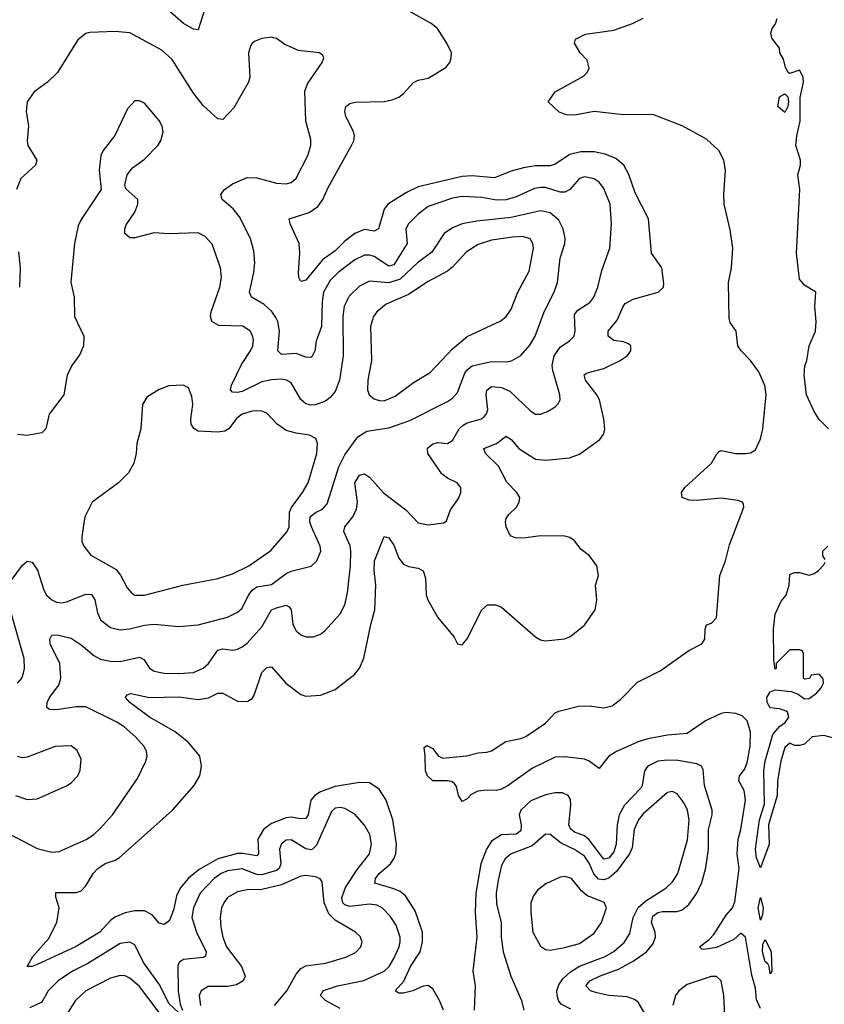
# Model space of a CAD drawing. Header units: inches. Extents: x 1954678 to 2060271, y 904822 to 1016299.
# Tile 314 of 403: x 2010139 to 2013431, y 1004215 to 1008246. Entities that reach past the tile are written whole.
import ezdxf

# ---------------------------------------------------------------- set-up
doc = ezdxf.new("R2010")
doc.units = ezdxf.units.IN
doc.header["$MEASUREMENT"] = 0
doc.layers.add('C0010', color=7, linetype='Continuous')

msp = doc.modelspace()

# ---------------------------------------------------------------- linework, layer by layer
at = {"layer": 'C0010', "color": 5}
for points, elevation in [([(2011873.9, 1004190), (2011857.5, 1004230), (2011830, 1004277.8), (2011810, 1004292.1), (2011790, 1004289.4), (2011747.6, 1004270), (2011710, 1004260.5), (2011690, 1004260.8), (2011675.8, 1004270), (2011710.8, 1004309.2), (2011738.6, 1004370), (2011777.9, 1004430), (2011786.9, 1004470), (2011787.9, 1004510), (2011757.3, 1004597.3), (2011718.1, 1004658.1), (2011695.9, 1004675.9), (2011670, 1004687.8), (2011592.1, 1004710), (2011594.5, 1004730), (2011609.4, 1004750), (2011655.9, 1004790), (2011670.4, 1004810), (2011678.1, 1004830), (2011681.1, 1004870), (2011666.3, 1004970), (2011638.4, 1005050), (2011610, 1005095), (2011570, 1005121.2), (2011530, 1005122.8), (2011430, 1005106.4), (2011370, 1005084.2), (2011346.8, 1005070), (2011331, 1005050), (2011319.3, 1004990), (2011310, 1004975.3), (2011290, 1004974), (2011250, 1004980.9), (2011230, 1004978.2), (2011170, 1004954.3), (2011137.2, 1004930), (2011113.6, 1004890), (2011116.6, 1004830), (2011110, 1004821.8), (2011052.5, 1004832.5), (2011030, 1004832), (2010950, 1004809.6), (2010873.7, 1004766.3), (2010829.5, 1004730.5), (2010796.1, 1004690), (2010781.1, 1004658.9), (2010770, 1004606), (2010754.9, 1004565.1), (2010750, 1004554.3), (2010730, 1004541.3), (2010710, 1004547.3), (2010681.3, 1004581.3), (2010650, 1004597.7), (2010610, 1004597.4), (2010570, 1004588.6), (2010528.3, 1004571.7), (2010510, 1004557.8), (2010467.3, 1004510), (2010370, 1004450.6), (2010210, 1004377.7), (2010189.8, 1004369.8), (2010169.5, 1004370), (2010193.3, 1004410), (2010257.6, 1004482.4), (2010291.5, 1004550), (2010300.5, 1004610), (2010287.2, 1004652.8), (2010287, 1004673), (2010370, 1004672.8), (2010390, 1004679.7), (2010410, 1004700.2), (2010439.2, 1004750), (2010458.5, 1004770), (2010489.1, 1004790.9), (2010530, 1004804.3), (2010545.8, 1004814.2), (2010764.4, 1005010), (2010853, 1005110), (2010876.3, 1005150), (2010883.1, 1005190), (2010876, 1005230), (2010830, 1005286), (2010775.6, 1005330), (2010669.8, 1005390), (2010589.8, 1005450), (2010571.8, 1005470), (2010578.9, 1005481.1), (2010593.3, 1005486.7), (2010670, 1005471.1), (2010790, 1005474), (2010870, 1005461.9), (2010911.2, 1005468.8), (2010950, 1005487.8), (2010970, 1005488.4), (2011030, 1005455.2), (2011070, 1005454.5), (2011090, 1005466), (2011099.1, 1005480.9), (2011130, 1005572.8), (2011150, 1005594), (2011170, 1005596.9), (2011228, 1005530), (2011290, 1005482.3), (2011310, 1005476.5), (2011370, 1005479.7), (2011430, 1005503.6), (2011510, 1005566), (2011529.1, 1005590.9), (2011547.7, 1005632.3), (2011575.4, 1005770), (2011592.5, 1005830), (2011596.9, 1005930), (2011589.9, 1005990), (2011591.4, 1006030), (2011630, 1006130.3), (2011650, 1006124), (2011670, 1006094.3), (2011690, 1006041.5), (2011710, 1006017.1), (2011730, 1006007.2), (2011770, 1006000.6), (2011789.4, 1005989.4), (2011799.4, 1005959.4), (2011802.5, 1005890), (2011810, 1005867.2), (2011850, 1005798.3), (2011917.1, 1005717.1), (2011930.7, 1005690.7), (2011950, 1005686), (2011970, 1005710.5), (2012029.7, 1005830), (2012054, 1005850), (2012086, 1005850), (2012110, 1005840.2), (2012250, 1005718.4), (2012270, 1005707), (2012290, 1005703.1), (2012368.5, 1005711.5), (2012390, 1005718.7), (2012450, 1005766.4), (2012494, 1005830), (2012500.5, 1005870), (2012495.1, 1005930), (2012507.6, 1005970), (2012500.5, 1006010), (2012471.3, 1006050), (2012436.2, 1006076.2), (2012410, 1006112.2), (2012390, 1006126.4), (2012370, 1006131.1), (2012270, 1006131.9), (2012210, 1006123.7), (2012170, 1006123.4), (2012150, 1006130.9), (2012141.8, 1006141.8), (2012129.2, 1006170), (2012126.6, 1006190), (2012130, 1006203), (2012140.5, 1006219.5), (2012172.3, 1006250), (2012183.2, 1006270), (2012185.7, 1006290), (2012173.7, 1006310), (2012132, 1006352), (2012097.7, 1006417.7), (2012045.7, 1006470), (2012038.4, 1006490), (2012090, 1006510.8), (2012130, 1006540.3), (2012150, 1006526.7), (2012181.6, 1006490), (2012250, 1006446.5), (2012290, 1006443), (2012388.6, 1006451.4), (2012430, 1006467.2), (2012513.5, 1006526.5), (2012529.8, 1006550), (2012533.6, 1006570), (2012529.9, 1006610), (2012511.3, 1006690), (2012500.9, 1006710), (2012453.8, 1006770), (2012448.5, 1006791.5), (2012460.5, 1006799.5), (2012530, 1006817.4), (2012596.3, 1006850), (2012624.7, 1006870), (2012639.7, 1006890), (2012639.7, 1006910), (2012630, 1006919.1), (2012610, 1006926.6), (2012570, 1006931.6), (2012547.3, 1006950), (2012546.6, 1006970), (2012584.2, 1007015.8), (2012607.9, 1007072.1), (2012616.7, 1007083.3), (2012650, 1007101.5), (2012752, 1007130), (2012773.3, 1007150), (2012774.9, 1007165.1), (2012766.2, 1007230), (2012725, 1007290), (2012712.5, 1007430), (2012657.1, 1007537.1), (2012631.5, 1007611.5), (2012610.6, 1007650.6), (2012577.8, 1007677.8), (2012535.1, 1007695.1), (2012490, 1007704.7), (2012434.9, 1007705.1), (2012390, 1007694), (2012330, 1007653.7), (2012310, 1007646.7), (2012250, 1007647.1), (2012201.1, 1007638.9), (2012150, 1007625.6), (2012081.3, 1007598.7), (2011990, 1007606.7), (2011950, 1007604), (2011770, 1007560.9), (2011721.3, 1007538.7), (2011645.1, 1007490), (2011630.5, 1007469.5), (2011607.4, 1007390), (2011590, 1007379.8), (2011550, 1007386.6), (2011510, 1007370.5), (2011470, 1007339.6), (2011430, 1007299.6), (2011377.9, 1007262.1), (2011310, 1007179.7), (2011290, 1007174), (2011281, 1007190), (2011279.8, 1007210), (2011285.8, 1007290), (2011282.3, 1007330), (2011245.3, 1007410), (2011242.4, 1007430), (2011323.9, 1007456.1), (2011358.5, 1007481.5), (2011379.2, 1007510), (2011401.4, 1007558.6), (2011497.4, 1007730), (2011506.8, 1007750), (2011509.1, 1007770), (2011503.4, 1007790), (2011473.2, 1007850), (2011468.9, 1007870), (2011474, 1007890), (2011490, 1007903.2), (2011511.4, 1007908.6), (2011630, 1007911), (2011662.9, 1007917.1), (2011690, 1007928.2), (2011710, 1007944), (2011750, 1007989.1), (2011770, 1007998), (2011810, 1008006.5), (2011882.9, 1008050), (2011899.6, 1008070), (2011905.1, 1008090), (2011905.6, 1008110), (2011886.6, 1008150), (2011848.4, 1008210), (2011822.3, 1008230), (2011650, 1008329)], 420), ([(2010896.8, 1008290), (2010870, 1008204.5), (2010850, 1008206.6), (2010810, 1008229.8), (2010756.5, 1008276.5)], 420), ([(2013170, 1004198), (2013154.3, 1004234.3), (2013150, 1004281.2), (2013134.3, 1004334.3), (2013109.1, 1004489.1), (2013090, 1004505.3), (2013060.7, 1004479.3), (2012990, 1004447), (2012938.4, 1004438.4), (2012930, 1004439.7), (2012920.4, 1004450), (2012960.4, 1004479.6), (2012979.1, 1004500.9), (2013030, 1004579.3), (2013055.4, 1004610), (2013065.4, 1004634.6), (2013082.5, 1004770), (2013075, 1004830), (2013078.7, 1004890), (2013089.6, 1004930.4), (2013108.6, 1005050), (2013103, 1005090), (2013081.9, 1005130), (2013084.7, 1005150), (2013104.6, 1005175.4), (2013116.4, 1005203.6), (2013128.2, 1005271.8), (2013129.4, 1005330), (2013115.8, 1005375.8), (2013095.3, 1005395.3), (2013070, 1005404.9), (2013030, 1005409.1), (2013010, 1005404.9), (2012945.3, 1005374.7), (2012870, 1005322.8), (2012790, 1005316.7), (2012710, 1005301.9), (2012670, 1005289.6), (2012580.8, 1005250), (2012550, 1005230), (2012510, 1005180.3), (2012469.6, 1005209.6), (2012450, 1005218.2), (2012370, 1005227.5), (2012330, 1005226.1), (2012238, 1005182), (2012138.5, 1005110), (2012110, 1005094.7), (2012090, 1005089.7), (2012048.6, 1005091.4), (2012013.3, 1005086.7), (2011986.9, 1005073.1), (2011970, 1005055.6), (2011950, 1005044.5), (2011935.1, 1005070), (2011925.8, 1005105.8), (2011918.3, 1005118.3), (2011906.7, 1005126.7), (2011890, 1005129.9), (2011830, 1005129.6), (2011807.5, 1005150), (2011799.1, 1005170), (2011798.9, 1005230), (2011793.6, 1005266.4), (2011805.4, 1005274.6), (2011830, 1005262), (2011851.8, 1005231.8), (2011870, 1005222.6), (2011967.9, 1005232.1), (2012015.8, 1005244.2), (2012050, 1005246.5), (2012070, 1005251.7), (2012128.9, 1005291.1), (2012190, 1005303), (2012210, 1005311.6), (2012290, 1005365.5), (2012330, 1005407.3), (2012345.3, 1005414.7), (2012425.3, 1005434.7), (2012470, 1005436.1), (2012530, 1005428), (2012563.5, 1005436.5), (2012597.1, 1005462.9), (2012667.1, 1005532.9), (2012760.4, 1005579.6), (2012877.3, 1005662.7), (2012929.8, 1005690.2), (2012943.1, 1005710), (2012944.4, 1005750), (2012950, 1005767.7), (2012970, 1005775.2), (2012990, 1005797.1), (2013004.2, 1005970), (2013026.8, 1006030), (2013044.1, 1006095.9), (2013102.8, 1006250), (2013100.4, 1006260.4), (2013096.3, 1006270), (2013077.6, 1006277.6), (2013010, 1006287.3), (2012910, 1006277.1), (2012878, 1006278), (2012849.5, 1006290), (2012847.3, 1006310), (2012860.5, 1006330), (2012969.7, 1006430), (2012991.1, 1006468.9), (2013001.8, 1006478.2), (2013010, 1006482), (2013070, 1006470.2), (2013110, 1006469.3), (2013130, 1006472.5), (2013150, 1006485), (2013170, 1006529.1), (2013179.9, 1006570), (2013194.1, 1006710), (2013188.5, 1006748.5), (2013163.4, 1006803.4), (2013130, 1006850.8), (2013091.1, 1006890), (2013077.4, 1006910), (2013071.5, 1006970), (2013046.6, 1007006.6), (2013042.6, 1007022.6), (2013039.6, 1007170), (2013051.2, 1007230), (2013057.5, 1007310), (2013045.7, 1007385.7), (2013021.9, 1007490), (2013020.2, 1007530), (2013027.6, 1007627.6), (2013021, 1007670), (2012999.3, 1007710), (2012950, 1007756.2), (2012850, 1007811.6), (2012730, 1007858), (2012610, 1007856.1), (2012490, 1007869.8), (2012410, 1007854.2), (2012376.3, 1007856.3), (2012347, 1007867), (2012301.2, 1007910), (2012329.6, 1007950), (2012445.8, 1008014.2), (2012461.7, 1008030), (2012470, 1008047.7), (2012460.6, 1008080.6), (2012433, 1008110), (2012409.2, 1008150), (2012413.6, 1008166.4), (2012454.2, 1008185.9), (2012570, 1008203.2), (2012646, 1008230), (2012690, 1008251.8)], 380), ([(2013449, 1006570), (2013410, 1006609), (2013390, 1006641.2), (2013358.7, 1006710), (2013349.7, 1006790.3), (2013351.7, 1006828.3), (2013360.7, 1006850), (2013369.6, 1006910), (2013395.6, 1006970), (2013398.4, 1007010), (2013392.7, 1007070), (2013397.2, 1007130), (2013350, 1007159.3), (2013330, 1007184), (2013317.3, 1007290), (2013330.9, 1007550), (2013323.1, 1007610), (2013333.5, 1007650), (2013333.5, 1007670), (2013315.6, 1007730), (2013319.1, 1007770), (2013333.1, 1007830), (2013333.1, 1007926.9), (2013347, 1007990), (2013344.5, 1008010), (2013330, 1008039), (2013290, 1008025.2), (2013284, 1008030), (2013273.2, 1008050), (2013264.5, 1008084.5), (2013249, 1008110), (2013248.7, 1008128.7), (2013217.2, 1008170), (2013212.7, 1008190), (2013218, 1008210), (2013231.5, 1008228.5), (2013239.3, 1008250)], 360), ([(2010090, 1004914.8), (2010210, 1004852), (2010270, 1004837.7), (2010300, 1004840), (2010410.5, 1004889.5), (2010442, 1004910), (2010470, 1004935.6), (2010518.2, 1004990), (2010620.6, 1005139.4), (2010655.3, 1005210), (2010660.3, 1005230), (2010657.4, 1005250), (2010648, 1005270), (2010613, 1005310), (2010567.1, 1005350), (2010536.8, 1005370), (2010410, 1005433), (2010370, 1005432.6), (2010290, 1005419.5), (2010261.7, 1005421.7), (2010249.8, 1005429.8), (2010252, 1005450), (2010261.1, 1005470), (2010298.7, 1005521.3), (2010307.7, 1005550), (2010303.4, 1005610), (2010264, 1005690), (2010262, 1005710), (2010270, 1005726), (2010292.3, 1005727.8), (2010350, 1005713.5), (2010390, 1005686.8), (2010442.6, 1005642.6), (2010470, 1005627.8), (2010510, 1005619.8), (2010550, 1005618.2), (2010630, 1005635.3), (2010646.8, 1005626.8), (2010670.7, 1005590.7), (2010690, 1005578.2), (2010730, 1005570.9), (2010790, 1005569), (2010850, 1005573.1), (2010889.4, 1005590.6), (2010912.2, 1005610), (2010950, 1005664.5), (2010970, 1005669.4), (2011010, 1005664.6), (2011030, 1005667.9), (2011050, 1005678.2), (2011070, 1005693.7), (2011130, 1005759.4), (2011169.8, 1005830), (2011190, 1005838.2), (2011230, 1005849.1), (2011242.2, 1005842.2), (2011250.1, 1005830.1), (2011256.5, 1005770), (2011270, 1005743.1), (2011290, 1005727.2), (2011310, 1005719.5), (2011341.5, 1005718.6), (2011370, 1005730.3), (2011390, 1005745.7), (2011450, 1005813.4), (2011469, 1005850), (2011480.9, 1005899.1), (2011493.3, 1006010), (2011494.2, 1006070), (2011491.6, 1006091.6), (2011465.7, 1006150), (2011469.9, 1006170), (2011501.6, 1006210), (2011517.6, 1006242.4), (2011520.7, 1006270), (2011510.7, 1006350), (2011530, 1006381.3), (2011550, 1006385.8), (2011570, 1006372.6), (2011628.1, 1006308.1), (2011718.7, 1006238.7), (2011770, 1006186.4), (2011810, 1006177), (2011874.2, 1006185.9), (2011885.4, 1006194.6), (2011901.3, 1006238.7), (2011935.1, 1006284.9), (2011944.5, 1006310), (2011943.7, 1006330), (2011929.4, 1006350), (2011890, 1006368.5), (2011865.9, 1006385.9), (2011809.1, 1006470), (2011807.9, 1006492.1), (2011830, 1006509.3), (2011850, 1006515.1), (2011890, 1006510.9), (2011910, 1006522.7), (2011937.9, 1006570), (2011953.7, 1006586.3), (2011970, 1006595.8), (2012028.1, 1006611.9), (2012039.3, 1006620.7), (2012048.6, 1006631.4), (2012054.4, 1006650), (2012047.8, 1006710), (2012050.6, 1006729.4), (2012070, 1006744), (2012110, 1006739.3), (2012145.1, 1006725.1), (2012230, 1006643.6), (2012250, 1006630.3), (2012270, 1006630.3), (2012298.8, 1006641.2), (2012330, 1006660.4), (2012343.9, 1006676.1), (2012350.9, 1006690), (2012349.7, 1006710), (2012320.2, 1006810), (2012318.5, 1006830), (2012326.2, 1006870), (2012350, 1006905.6), (2012388.9, 1006931.1), (2012407.9, 1006950), (2012411.8, 1006970), (2012410, 1007038.4), (2012423.2, 1007056.8), (2012472.7, 1007087.3), (2012488.9, 1007110), (2012505.3, 1007150), (2012521.7, 1007218.3), (2012554.2, 1007310), (2012560.2, 1007410), (2012555, 1007490), (2012530, 1007554.7), (2012510, 1007580.9), (2012490, 1007594), (2012450, 1007602.9), (2012430, 1007595), (2012390, 1007550.8), (2012370, 1007540.2), (2012350, 1007540.2), (2012290, 1007558.1), (2012270, 1007558.5), (2012246.1, 1007553.9), (2012170, 1007520.4), (2012130, 1007508.4), (2012090, 1007507.2), (2012030, 1007518.1), (2011950, 1007522), (2011910, 1007515.6), (2011810, 1007480.5), (2011769.3, 1007450), (2011730.1, 1007409.9), (2011718.6, 1007390), (2011725, 1007330), (2011670, 1007242.7), (2011650, 1007236.2), (2011590, 1007276.3), (2011570, 1007282), (2011550, 1007281.6), (2011510, 1007263.2), (2011441.9, 1007210), (2011410, 1007178.4), (2011382.4, 1007130), (2011376.4, 1007090), (2011374, 1006990), (2011351.8, 1006930), (2011346.2, 1006890), (2011334.2, 1006865.8), (2011330, 1006862), (2011310, 1006864.6), (2011270, 1006879.5), (2011210, 1006875.3), (2011195.3, 1006890), (2011201.9, 1006970), (2011194.9, 1007010), (2011187.1, 1007027.1), (2011170.4, 1007050.4), (2011139, 1007079), (2011087.4, 1007110), (2011079, 1007130), (2011096.8, 1007210), (2011101, 1007250), (2011097.7, 1007297.7), (2011083.4, 1007350), (2011038.9, 1007438.9), (2011012, 1007472), (2010968.2, 1007510), (2010962, 1007530), (2010977.6, 1007550), (2011010, 1007574.3), (2011070, 1007599.1), (2011110, 1007598.2), (2011190, 1007576.9), (2011230, 1007573.8), (2011250, 1007579.6), (2011270, 1007596.4), (2011318.5, 1007690), (2011330.9, 1007730), (2011330, 1007755.3), (2011309.7, 1007830), (2011306.4, 1007953.6), (2011317.4, 1007982.6), (2011377.2, 1008070), (2011384, 1008090), (2011379.3, 1008099.3), (2011366, 1008110), (2011279.3, 1008119.3), (2011223.9, 1008143.9), (2011190, 1008169.2), (2011170, 1008174), (2011130, 1008169.2), (2011102, 1008158), (2011090, 1008149.2), (2011083.1, 1008136.9), (2011075.8, 1008110), (2011080.3, 1008010), (2011075.8, 1007990), (2011015.8, 1007884.2), (2010970, 1007836.9), (2010950, 1007839.7), (2010890, 1007894), (2010850, 1007944.2), (2010762.4, 1008082.4), (2010720.5, 1008120.5), (2010590, 1008191.8), (2010530, 1008197.7), (2010426.2, 1008193.8), (2010410, 1008189.4), (2010376.5, 1008163.5), (2010294.4, 1008030), (2010252.7, 1007990), (2010198.4, 1007950), (2010169.1, 1007910), (2010164.9, 1007870), (2010174.9, 1007810), (2010170.2, 1007750), (2010172.7, 1007730), (2010209.1, 1007670), (2010203.6, 1007650), (2010143.9, 1007596.1), (2010126.5, 1007550)], 440), ([(2010104.4, 1005950), (2010150, 1006011.8), (2010170, 1006028.7), (2010190, 1006024.4), (2010211.6, 1005991.6), (2010237.6, 1005910), (2010249.2, 1005890), (2010270, 1005870.2), (2010290, 1005861), (2010310, 1005858.6), (2010330, 1005862.6), (2010410, 1005893.9), (2010432.6, 1005892.6), (2010446.8, 1005870), (2010457.6, 1005817.6), (2010469.1, 1005789.1), (2010510, 1005757.7), (2010550, 1005748.3), (2010590, 1005751.3), (2010650, 1005766.3), (2010690, 1005770.9), (2010790, 1005760.9), (2010870, 1005767.8), (2010990, 1005799), (2011030, 1005819.7), (2011050, 1005835.8), (2011075.7, 1005890), (2011089.9, 1005910), (2011110, 1005923.6), (2011170, 1005933.9), (2011230, 1005978.5), (2011250, 1005987.4), (2011332.2, 1006007.8), (2011354.8, 1006030), (2011370.7, 1006070), (2011368, 1006090), (2011332.6, 1006170), (2011326.8, 1006190), (2011327.6, 1006210), (2011350, 1006228.7), (2011377.7, 1006242.3), (2011396.8, 1006263.2), (2011444.4, 1006415.6), (2011470, 1006464.5), (2011522.6, 1006537.4), (2011559.1, 1006560.9), (2011650, 1006575.2), (2011735.1, 1006604.9), (2011890, 1006682.2), (2011910, 1006695.8), (2011930, 1006718.9), (2011961.1, 1006798.9), (2011970, 1006812.3), (2011990, 1006828.5), (2012070, 1006846.8), (2012130, 1006845.1), (2012151.1, 1006848.9), (2012189.3, 1006870.7), (2012226.8, 1006913.2), (2012248.3, 1006950), (2012285.8, 1007050), (2012326.3, 1007130), (2012339.9, 1007170), (2012350.5, 1007269.5), (2012369.9, 1007330), (2012370.6, 1007349.4), (2012362.3, 1007390), (2012345.5, 1007425.5), (2012310, 1007455.4), (2012270, 1007462.8), (2012150, 1007436.1), (2012010, 1007420.9), (2011950, 1007409.9), (2011910, 1007393.8), (2011875.8, 1007370), (2011825.7, 1007294.3), (2011767, 1007250), (2011696.6, 1007183.4), (2011650, 1007169), (2011570, 1007174.6), (2011530, 1007154.9), (2011486.9, 1007113.1), (2011467, 1007073), (2011461.9, 1007030), (2011462.8, 1006870), (2011447.3, 1006770), (2011430, 1006723.5), (2011410, 1006699), (2011390, 1006684.5), (2011350, 1006669.2), (2011330, 1006667.8), (2011310, 1006673.3), (2011290, 1006691), (2011250, 1006758.5), (2011230.4, 1006770.4), (2011210, 1006773.7), (2011170, 1006771.6), (2011130, 1006763.1), (2011050, 1006723.9), (2011030, 1006719.3), (2011010, 1006720.8), (2011001.6, 1006730), (2011005.6, 1006750), (2011046.5, 1006833.5), (2011084, 1006890), (2011092.9, 1006910), (2011095.6, 1006935.6), (2011092.2, 1006952.2), (2011081.5, 1006970), (2011051.5, 1006991.5), (2010954.2, 1006994.2), (2010925.8, 1007010), (2010919.9, 1007030), (2010922.6, 1007050), (2010958.1, 1007150), (2010965.5, 1007190), (2010960.8, 1007230), (2010926.5, 1007326.5), (2010898.7, 1007358.7), (2010870, 1007372.4), (2010748.8, 1007368.8), (2010690, 1007372.9), (2010610, 1007352.3), (2010590, 1007353.2), (2010569.2, 1007370), (2010569.2, 1007390), (2010574.8, 1007405.2), (2010610, 1007458), (2010622.7, 1007490), (2010622, 1007510), (2010573.6, 1007553.6), (2010568.7, 1007570), (2010579, 1007610), (2010600.7, 1007639.3), (2010650, 1007674), (2010703.7, 1007730), (2010717, 1007750), (2010726.3, 1007786.3), (2010722, 1007810), (2010710, 1007833.2), (2010650, 1007904), (2010630, 1007914), (2010610, 1007914), (2010579.9, 1007880.1), (2010528.8, 1007771.2), (2010480.7, 1007710), (2010470.7, 1007690), (2010464.9, 1007630), (2010472, 1007550), (2010390, 1007428), (2010378, 1007402), (2010362.8, 1007330), (2010348.3, 1007171.7), (2010362.6, 1007110), (2010363.2, 1007030), (2010401.5, 1006950), (2010400.2, 1006910), (2010384.7, 1006875.3), (2010353.1, 1006830), (2010333.1, 1006790), (2010320.3, 1006710), (2010259.5, 1006630), (2010245.5, 1006570), (2010230, 1006554.5), (2010170, 1006544), (2010130, 1006547.1)], 460), ([(2010134.6, 1007294.6), (2010141.6, 1007230), (2010138.7, 1007150)], 440), ([(2013435.3, 1006035.3), (2013426, 1006050), (2013426, 1006070), (2013446, 1006090)], 360), ([(2013470, 1005304), (2013430, 1005315.1), (2013382, 1005310), (2013350, 1005279), (2013330, 1005274), (2013310, 1005274), (2013290, 1005284), (2013270, 1005266), (2013253.4, 1005210), (2013240.2, 1005130), (2013238, 1005070), (2013202.6, 1004950), (2013206.4, 1004870), (2013170, 1004773.2), (2013154.1, 1004814.1), (2013149.9, 1004850), (2013166.4, 1004970), (2013186.7, 1005033.3), (2013184, 1005170), (2013189.1, 1005210), (2013220.5, 1005319.5), (2013248, 1005352), (2013271.3, 1005368.7), (2013286.6, 1005390), (2013281.6, 1005410), (2013274.8, 1005414.8), (2013250, 1005423.9), (2013210, 1005428.4), (2013197.6, 1005450), (2013196.4, 1005470), (2013210, 1005493.4), (2013230, 1005502), (2013295.3, 1005495.3), (2013324.9, 1005484.9), (2013350, 1005465.5), (2013370, 1005466), (2013401.2, 1005490), (2013419, 1005510), (2013428, 1005530), (2013427.3, 1005547.3), (2013410, 1005566), (2013378, 1005562), (2013371.6, 1005548.4), (2013350, 1005546), (2013346, 1005550), (2013346, 1005650), (2013342, 1005662), (2013330, 1005666), (2013290, 1005666), (2013234, 1005610), (2013234, 1005590), (2013230, 1005586), (2013225.2, 1005625.2), (2013223.5, 1005750), (2013230, 1005812), (2013254.6, 1005865.4), (2013275.3, 1005890), (2013288, 1005930), (2013290, 1005974), (2013310, 1005982), (2013330, 1005982), (2013370, 1005972), (2013390, 1005978), (2013408, 1005990), (2013430, 1006014), (2013434.6, 1006025.4)], 360), ([(2010130, 1005529.2), (2010148.3, 1005550), (2010154.8, 1005570), (2010159.2, 1005590), (2010157.4, 1005630), (2010094.4, 1005850)], 460), ([(2010122, 1005070), (2010170, 1005053.7), (2010210, 1005056.4), (2010330, 1005108.5), (2010350, 1005121.6), (2010376.9, 1005150), (2010386.5, 1005173.5), (2010390, 1005218), (2010374.2, 1005254.1), (2010350, 1005273.3), (2010284.7, 1005270), (2010170, 1005226), (2010150, 1005223.9), (2010130, 1005228.5)], 460), ([(2012701.4, 1004170), (2012670, 1004222.9), (2012654.7, 1004234.7), (2012624.5, 1004244.5), (2012550.5, 1004250.5), (2012501.2, 1004261.2), (2012474.2, 1004270), (2012455.5, 1004290), (2012471.4, 1004310), (2012511.7, 1004330), (2012590, 1004359), (2012650, 1004391.8), (2012703.4, 1004430), (2012730, 1004461), (2012740.3, 1004490), (2012739, 1004510), (2012724.9, 1004550), (2012730, 1004574.8), (2012749.7, 1004590.3), (2012770, 1004594.8), (2012830, 1004594.6), (2012850, 1004600.7), (2012877.1, 1004622.9), (2012910.4, 1004670), (2012930, 1004712.9), (2012947, 1004773), (2012957.6, 1004850), (2012957.1, 1004930), (2012972.5, 1004990), (2012973, 1005010), (2012940.8, 1005110), (2012935.8, 1005175.8), (2012929.3, 1005189.3), (2012910, 1005199.3), (2012833, 1005213), (2012790, 1005214.7), (2012750, 1005209.5), (2012710, 1005189.8), (2012695.4, 1005170), (2012685.9, 1005110), (2012680.5, 1005099.5), (2012613.3, 1005030), (2012592.3, 1004990), (2012583.4, 1004950), (2012580.2, 1004870), (2012570, 1004839.2), (2012550, 1004812.5), (2012530, 1004808.8), (2012470, 1004888.3), (2012450, 1004904.1), (2012410, 1004919.9), (2012392.4, 1004932.4), (2012386.1, 1004950), (2012394.7, 1005030), (2012392.7, 1005052.7), (2012383.5, 1005070), (2012359.8, 1005079.8), (2012330, 1005079.7), (2012290, 1005071.7), (2012230, 1005047.7), (2012189.5, 1005010), (2012183.4, 1004990), (2012191.7, 1004950), (2012190, 1004925.2), (2012170, 1004911.8), (2012110, 1004908.3), (2012070, 1004882.1), (2012049.8, 1004850.2), (2012026.3, 1004790), (2012005.8, 1004670), (2012003.1, 1004590), (2012010.1, 1004490), (2011993.4, 1004350), (2012002.2, 1004290), (2011999.3, 1004190)], 420), ([(2012394.9, 1004194.9), (2012355.3, 1004215.3), (2012343.9, 1004230), (2012337.8, 1004250), (2012337.5, 1004270), (2012345.4, 1004294.6), (2012361.4, 1004318.6), (2012392.8, 1004347.2), (2012429.9, 1004370.1), (2012535, 1004410), (2012570, 1004430.6), (2012612.9, 1004467.1), (2012635.7, 1004504.3), (2012649.5, 1004570), (2012669.2, 1004610.8), (2012701.5, 1004638.5), (2012782.9, 1004690), (2012810, 1004716.2), (2012832.5, 1004750), (2012871.7, 1004888.3), (2012877.9, 1004970), (2012871.1, 1005010), (2012857.9, 1005037.9), (2012830, 1005076), (2012810, 1005086.2), (2012790, 1005082), (2012690, 1004993.9), (2012670.8, 1004970), (2012653.7, 1004930), (2012644.7, 1004855.3), (2012635, 1004830), (2012581.5, 1004758.5), (2012550, 1004731.3), (2012530, 1004724.1), (2012507.5, 1004727.5), (2012488.2, 1004748.2), (2012470, 1004792.4), (2012450, 1004820.4), (2012410, 1004849), (2012354.4, 1004874.4), (2012310, 1004909.8), (2012290, 1004911.3), (2012236.3, 1004863.7), (2012150.2, 1004830), (2012125, 1004810), (2012110, 1004782.4), (2012097.2, 1004722.8), (2012088.9, 1004670), (2012090, 1004624), (2012108.6, 1004550), (2012109.2, 1004490), (2012118.1, 1004430), (2012148.7, 1004330), (2012192.3, 1004230), (2012202.4, 1004190)], 440), ([(2011450, 1004197.3), (2011390.9, 1004230), (2011369.7, 1004250), (2011380.4, 1004270), (2011390, 1004274.4), (2011439.6, 1004290), (2011547.8, 1004312.2), (2011630, 1004349.6), (2011650.4, 1004370), (2011670, 1004402), (2011691.5, 1004450), (2011695.6, 1004470), (2011695.8, 1004490), (2011679.2, 1004539.2), (2011655.5, 1004575.5), (2011622.2, 1004610), (2011600.3, 1004620.3), (2011570, 1004624.9), (2011490, 1004615.2), (2011470, 1004621.7), (2011461.5, 1004630), (2011456.6, 1004650), (2011471.1, 1004690), (2011517.4, 1004762.6), (2011569.9, 1004830), (2011579.2, 1004870), (2011571.9, 1004910), (2011550, 1004948.6), (2011510, 1004992.9), (2011470, 1005016.8), (2011450, 1005020.3), (2011430, 1005017.1), (2011415.4, 1005004.6), (2011353.8, 1004866.2), (2011337.3, 1004850), (2011330, 1004846.7), (2011310, 1004851.4), (2011250, 1004888), (2011230, 1004887), (2011210, 1004871.6), (2011201.9, 1004850), (2011207.7, 1004790), (2011200.8, 1004770), (2011190, 1004762.1), (2011130, 1004744.5), (2011110, 1004745.9), (2011050, 1004769.2), (2010990, 1004760.8), (2010963.2, 1004750), (2010934.2, 1004730), (2010877.1, 1004670), (2010850.1, 1004610), (2010843.9, 1004570), (2010862.3, 1004510), (2010902.6, 1004430), (2010901.3, 1004418.7), (2010898.5, 1004410), (2010890, 1004405.9), (2010810, 1004398.1), (2010792.6, 1004387.4), (2010785.7, 1004374.3), (2010788.1, 1004268.1), (2010795.8, 1004215.8), (2010805.8, 1004190)], 440), ([(2011181.4, 1004210), (2011231.7, 1004270), (2011270, 1004338.2), (2011290, 1004361.2), (2011310, 1004371.8), (2011390, 1004383.2), (2011473.1, 1004406.9), (2011513.3, 1004426.7), (2011534.8, 1004450), (2011539.8, 1004470), (2011532.6, 1004492.6), (2011512.8, 1004510), (2011430, 1004558.4), (2011404.6, 1004584.6), (2011385.5, 1004630), (2011376.2, 1004716.2), (2011368.2, 1004728.2), (2011350, 1004737.1), (2011310, 1004741.8), (2011290, 1004739.4), (2011210, 1004703.4), (2011130, 1004684.5), (2011070, 1004683), (2011030, 1004675.4), (2010990, 1004651.6), (2010973.8, 1004630), (2010965.2, 1004610), (2010959, 1004570), (2010961.7, 1004530), (2010970.7, 1004490), (2010985.2, 1004450), (2011046.3, 1004370), (2011061.4, 1004330), (2011054.2, 1004310), (2011025.9, 1004294.1), (2010990, 1004287.7), (2010910, 1004287.4), (2010881.8, 1004270), (2010872.8, 1004250), (2010879.2, 1004210)], 460), ([(2010790, 1004180.2), (2010750, 1004217.2), (2010712.7, 1004292.7), (2010646.2, 1004386.2), (2010610, 1004457.4), (2010590, 1004468.4), (2010550, 1004464.1), (2010417.8, 1004382.2), (2010355.4, 1004350), (2010296.9, 1004310), (2010255.3, 1004270), (2010230, 1004223.1), (2010180, 1004200)], 440), ([(2010747.8, 1004130), (2010630, 1004287.5), (2010590, 1004321.7), (2010570, 1004330.6), (2010550, 1004331.9), (2010510, 1004321.8), (2010410, 1004269.2), (2010367.5, 1004230), (2010313.6, 1004146.4)], 460), ([(2013024.7, 1004170), (2013021, 1004250), (2013010, 1004310.7), (2012990, 1004328.2), (2012968.3, 1004328.3), (2012870, 1004295.7), (2012835.6, 1004270), (2012822.1, 1004250), (2012811.2, 1004210)], 420)]:
    msp.add_lwpolyline(points, dxfattribs=dict(at, elevation=elevation))
for points, elevation in [([(2013270, 1007866), (2013242, 1007890), (2013248, 1007930), (2013270, 1007942), (2013282, 1007930), (2013284.7, 1007910), (2013282.8, 1007890)], 360), ([(2012197.6, 1007357.6), (2012155.9, 1007355.9), (2012070, 1007343.5), (2012014.7, 1007325.3), (2011966.4, 1007293.6), (2011910, 1007232), (2011890, 1007216.7), (2011810, 1007173.8), (2011730, 1007121.2), (2011638.5, 1007081.5), (2011601.1, 1007050), (2011586.2, 1007030), (2011574.3, 1006990), (2011578.1, 1006850), (2011563.9, 1006770), (2011561.7, 1006730), (2011569.6, 1006709.6), (2011590, 1006692.9), (2011610, 1006686), (2011630, 1006685.7), (2011675.5, 1006704.5), (2011750, 1006759.8), (2011818.4, 1006801.6), (2011910, 1006898.2), (2011970, 1006948.9), (2012107.4, 1007012.6), (2012130, 1007030.2), (2012150, 1007060.9), (2012177.4, 1007130), (2012223.9, 1007216.1), (2012241.7, 1007310), (2012238.9, 1007330), (2012228.2, 1007348.2)], 480), ([(2010809.3, 1006749.3), (2010750, 1006747.3), (2010710, 1006732.3), (2010659.9, 1006700.1), (2010642, 1006670), (2010635.3, 1006570), (2010618.4, 1006510), (2010615.8, 1006470), (2010605.5, 1006430), (2010583.8, 1006390), (2010543.7, 1006350), (2010435.5, 1006270), (2010405.7, 1006210), (2010394, 1006130), (2010394, 1006110), (2010402, 1006090), (2010430, 1006053.7), (2010534.2, 1005994.2), (2010551.4, 1005971.4), (2010579, 1005919), (2010597.7, 1005897.7), (2010610.2, 1005890.2), (2010650, 1005889.5), (2010807.3, 1005930), (2010950, 1005957.6), (2011010, 1005977.5), (2011077.2, 1006010), (2011167.1, 1006072.9), (2011233.6, 1006150), (2011241.5, 1006170), (2011243.3, 1006230), (2011250.8, 1006249.2), (2011295.9, 1006310), (2011319.3, 1006350), (2011355.2, 1006470), (2011358.3, 1006510), (2011350.4, 1006530.4), (2011325, 1006545), (2011270, 1006552.6), (2011230, 1006564), (2011192.5, 1006590), (2011150, 1006634.4), (2011130, 1006642.9), (2011110, 1006645), (2011090, 1006643.2), (2011049.1, 1006630), (2011026.8, 1006613.2), (2010995.4, 1006570), (2010978.6, 1006561.4), (2010950, 1006556.9), (2010870, 1006561.2), (2010852.2, 1006572.2), (2010841.4, 1006590), (2010839.1, 1006610), (2010846.9, 1006670), (2010843.6, 1006703.6), (2010830, 1006739)], 480), ([(2012370, 1004738.2), (2012350, 1004734.7), (2012292.1, 1004707.9), (2012258.6, 1004681.4), (2012241.3, 1004658.7), (2012230.2, 1004630), (2012230.2, 1004590), (2012239.1, 1004510), (2012270, 1004452.4), (2012290, 1004439.6), (2012310, 1004435.8), (2012370, 1004446.9), (2012430, 1004463.2), (2012490, 1004506.2), (2012519.3, 1004550), (2012539.8, 1004610), (2012531.3, 1004631.3), (2012460.3, 1004660.3), (2012438.5, 1004678.5), (2012396.9, 1004730)], 460), ([(2013170, 1004559), (2013160.4, 1004610), (2013170, 1004651.3), (2013180.9, 1004610), (2013178.9, 1004581.1)], 360), ([(2013210, 1004339.3), (2013205.4, 1004370), (2013200.5, 1004380.5), (2013190, 1004388), (2013178.5, 1004430), (2013179.8, 1004460.2), (2013190, 1004480.5), (2013214.2, 1004430), (2013216.4, 1004350)], 360)]:
    msp.add_lwpolyline(points, close=True, dxfattribs=dict(at, elevation=elevation))

doc.saveas('drawing.dxf')
